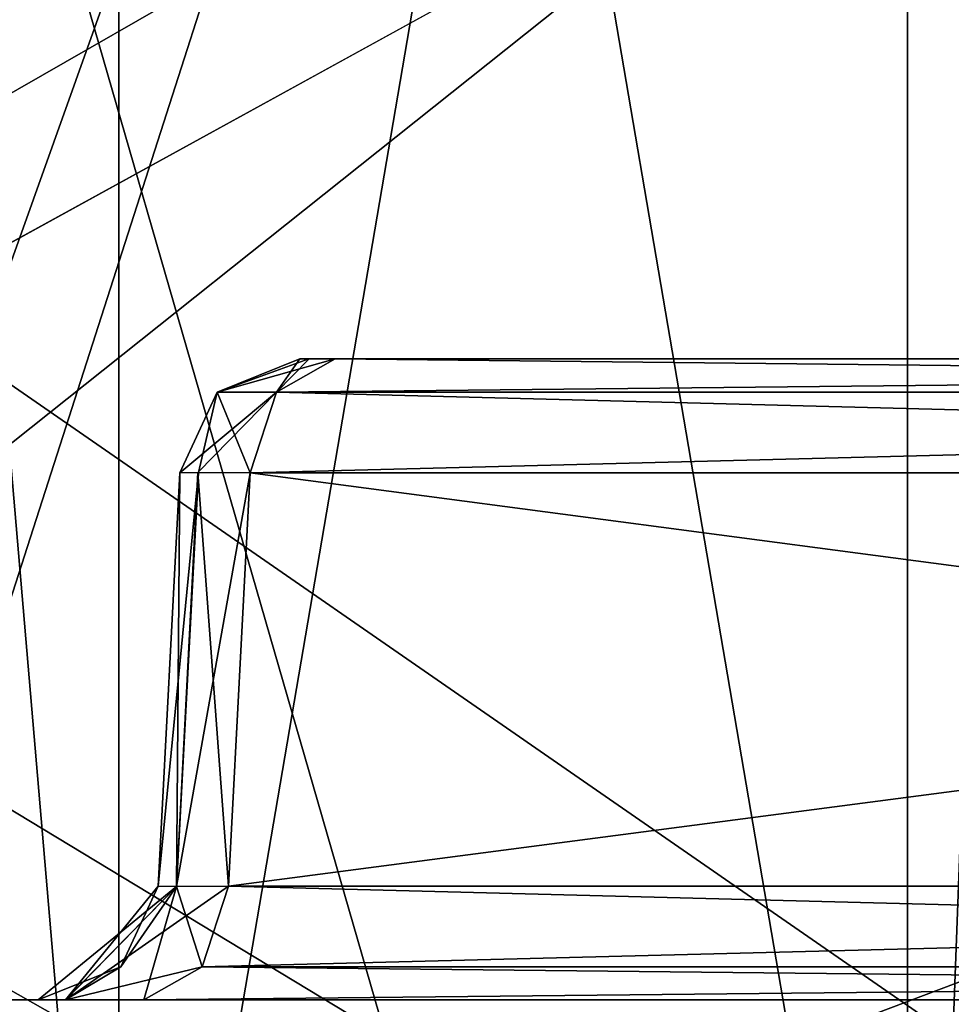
# Model space of a CAD drawing. Header units: inches. Extents: x -11.1 to 11.1, y -2.2 to 7.8.
# Tile 246 of 656: x -7.781 to -7.664, y -1.231 to -1.108. Entities that reach past the tile are written whole.
import ezdxf

# ---------------------------------------------------------------- set-up
doc = ezdxf.new("R2010")
doc.units = ezdxf.units.IN
doc.header["$LTSCALE"] = 93.866667
doc.header["$MEASUREMENT"] = 0
for name, color, linetype in [('11222', 7, 'CONTINUOUS'), ('11223', 7, 'CONTINUOUS'), ('11228', 7, 'CONTINUOUS'), ('11229', 7, 'CONTINUOUS'), ('11246', 7, 'CONTINUOUS'), ('11247', 7, 'CONTINUOUS'), ('11257', 7, 'CONTINUOUS'), ('11258', 7, 'CONTINUOUS'), ('11277', 7, 'CONTINUOUS'), ('11278', 7, 'CONTINUOUS'), ('11279', 7, 'CONTINUOUS'), ('11280', 7, 'CONTINUOUS'), ('11304', 7, 'CONTINUOUS'), ('11305', 7, 'CONTINUOUS'), ('11306', 7, 'CONTINUOUS'), ('11307', 7, 'CONTINUOUS'), ('11325', 7, 'CONTINUOUS'), ('11326', 7, 'CONTINUOUS'), ('11327', 7, 'CONTINUOUS'), ('11328', 7, 'CONTINUOUS'), ('11352', 7, 'CONTINUOUS'), ('11353', 7, 'CONTINUOUS'), ('11354', 7, 'CONTINUOUS'), ('11355', 7, 'CONTINUOUS'), ('2355', 7, 'CONTINUOUS'), ('2714', 7, 'CONTINUOUS'), ('2716', 7, 'CONTINUOUS'), ('2733', 7, 'CONTINUOUS'), ('2735', 7, 'CONTINUOUS'), ('3995', 7, 'CONTINUOUS'), ('4272', 7, 'CONTINUOUS'), ('4293', 7, 'CONTINUOUS'), ('4295', 7, 'CONTINUOUS'), ('4494', 7, 'CONTINUOUS'), ('4499', 7, 'CONTINUOUS'), ('4508', 7, 'CONTINUOUS'), ('4517', 7, 'CONTINUOUS'), ('4531', 7, 'CONTINUOUS'), ('4540', 7, 'CONTINUOUS'), ('5694', 7, 'CONTINUOUS'), ('6562', 7, 'CONTINUOUS'), ('6841', 7, 'CONTINUOUS'), ('6914', 7, 'CONTINUOUS'), ('6916', 7, 'CONTINUOUS')]:
    doc.layers.add(name, color=color, linetype=linetype)

msp = doc.modelspace()

# ---------------------------------------------------------------- linework, layer by layer
at = {"layer": '11222', "linetype": 'Continuous'}
for points in [[(-7.36162, -1.21579, -0.18783), (-7.75467, -1.21579, -0.58088), (-7.3605, -1.16421, -0.19053), (-7.36162, -1.21579, -0.18783)], [(-7.3605, -1.16421, -0.19053), (-7.75467, -1.21579, -0.58088), (-7.75197, -1.16421, -0.582), (-7.3605, -1.16421, -0.19053)]]:
    msp.add_3dface(points, dxfattribs=at)
at = {"layer": '11223', "linetype": 'Continuous'}
for points in [[(-7.75467, -1.21579, -3.01912), (-7.36162, -1.21579, -3.41217), (-7.75197, -1.16421, -3.018), (-7.75467, -1.21579, -3.01912)], [(-7.75197, -1.16421, -3.018), (-7.36162, -1.21579, -3.41217), (-7.3605, -1.16421, -3.40947), (-7.75197, -1.16421, -3.018)]]:
    msp.add_3dface(points, dxfattribs=at)
at = {"layer": '11228', "linetype": 'Continuous'}
for points in [[(-7.36162, -1.21579, 3.41217), (-7.75467, -1.21579, 3.01912), (-7.3605, -1.16421, 3.40947), (-7.36162, -1.21579, 3.41217)], [(-7.3605, -1.16421, 3.40947), (-7.75467, -1.21579, 3.01912), (-7.75197, -1.16421, 3.018), (-7.3605, -1.16421, 3.40947)]]:
    msp.add_3dface(points, dxfattribs=at)
at = {"layer": '11229', "linetype": 'Continuous'}
for points in [[(-7.75467, -1.21579, 0.58088), (-7.36162, -1.21579, 0.18783), (-7.75197, -1.16421, 0.582), (-7.75467, -1.21579, 0.58088)], [(-7.75197, -1.16421, 0.582), (-7.36162, -1.21579, 0.18783), (-7.3605, -1.16421, 0.19053), (-7.75197, -1.16421, 0.582)]]:
    msp.add_3dface(points, dxfattribs=at)
at = {"layer": '11246', "linetype": 'Continuous'}
for points in [[(-7.76345, -1.21579, -0.60206), (-7.76074, -1.16421, -0.60318), (-7.75842, -1.16415, -0.59161), (-7.76345, -1.21579, -0.60206)], [(-7.76115, -1.21585, -0.59054), (-7.76345, -1.21579, -0.60206), (-7.75842, -1.16415, -0.59161), (-7.76115, -1.21585, -0.59054)], [(-7.75197, -1.16421, -0.582), (-7.76115, -1.21585, -0.59054), (-7.75842, -1.16415, -0.59161), (-7.75197, -1.16421, -0.582)], [(-7.75197, -1.16421, -0.582), (-7.75467, -1.21579, -0.58088), (-7.76115, -1.21585, -0.59054), (-7.75197, -1.16421, -0.582)]]:
    msp.add_3dface(points, dxfattribs=at)
at = {"layer": '11247', "linetype": 'Continuous'}
for points in [[(-7.76074, -1.16421, -2.99682), (-7.76345, -1.21579, -2.99794), (-7.76119, -1.21585, -3.00935), (-7.76074, -1.16421, -2.99682)], [(-7.76074, -1.16421, -2.99682), (-7.76119, -1.21585, -3.00935), (-7.7585, -1.16415, -3.00818), (-7.76074, -1.16421, -2.99682)], [(-7.76119, -1.21585, -3.00935), (-7.75467, -1.21579, -3.01912), (-7.7585, -1.16415, -3.00818), (-7.76119, -1.21585, -3.00935)], [(-7.75467, -1.21579, -3.01912), (-7.75197, -1.16421, -3.018), (-7.7585, -1.16415, -3.00818), (-7.75467, -1.21579, -3.01912)]]:
    msp.add_3dface(points, dxfattribs=at)
at = {"layer": '11257', "linetype": 'Continuous'}
for points in [[(-7.76345, -1.21579, 2.99794), (-7.76074, -1.16421, 2.99682), (-7.75842, -1.16415, 3.00839), (-7.76345, -1.21579, 2.99794)], [(-7.76115, -1.21585, 3.00946), (-7.76345, -1.21579, 2.99794), (-7.75842, -1.16415, 3.00839), (-7.76115, -1.21585, 3.00946)], [(-7.75197, -1.16421, 3.018), (-7.76115, -1.21585, 3.00946), (-7.75842, -1.16415, 3.00839), (-7.75197, -1.16421, 3.018)], [(-7.75197, -1.16421, 3.018), (-7.75467, -1.21579, 3.01912), (-7.76115, -1.21585, 3.00946), (-7.75197, -1.16421, 3.018)]]:
    msp.add_3dface(points, dxfattribs=at)
at = {"layer": '11258', "linetype": 'Continuous'}
for points in [[(-7.76074, -1.16421, 0.60318), (-7.76345, -1.21579, 0.60206), (-7.76119, -1.21585, 0.59065), (-7.76074, -1.16421, 0.60318)], [(-7.76074, -1.16421, 0.60318), (-7.76119, -1.21585, 0.59065), (-7.7585, -1.16415, 0.59182), (-7.76074, -1.16421, 0.60318)], [(-7.76119, -1.21585, 0.59065), (-7.75467, -1.21579, 0.58088), (-7.7585, -1.16415, 0.59182), (-7.76119, -1.21585, 0.59065)], [(-7.75467, -1.21579, 0.58088), (-7.75197, -1.16421, 0.582), (-7.7585, -1.16415, 0.59182), (-7.75467, -1.21579, 0.58088)]]:
    msp.add_3dface(points, dxfattribs=at)
at = {"layer": '11277', "linetype": 'Continuous'}
for points in [[(-7.75467, -1.21579, -0.58088), (-7.36492, -1.22588, -0.18454), (-7.75796, -1.22588, -0.57758), (-7.75467, -1.21579, -0.58088)], [(-7.75467, -1.21579, -0.58088), (-7.36162, -1.21579, -0.18783), (-7.36492, -1.22588, -0.18454), (-7.75467, -1.21579, -0.58088)], [(-7.37222, -1.23, -0.17724), (-7.76526, -1.23, -0.57028), (-7.75796, -1.22588, -0.57758), (-7.37222, -1.23, -0.17724)], [(-7.36492, -1.22588, -0.18454), (-7.37222, -1.23, -0.17724), (-7.75796, -1.22588, -0.57758), (-7.36492, -1.22588, -0.18454)]]:
    msp.add_3dface(points, dxfattribs=at)
at = {"layer": '11278', "linetype": 'Continuous'}
for points in [[(-7.77497, -1.23, -0.58478), (-7.77843, -1.23, -0.60206), (-7.76115, -1.21585, -0.59054), (-7.77497, -1.23, -0.58478)], [(-7.76115, -1.21585, -0.59054), (-7.77843, -1.23, -0.60206), (-7.7681, -1.22588, -0.60206), (-7.76115, -1.21585, -0.59054)], [(-7.75467, -1.21579, -0.58088), (-7.77497, -1.23, -0.58478), (-7.76115, -1.21585, -0.59054), (-7.75467, -1.21579, -0.58088)], [(-7.77497, -1.23, -0.58478), (-7.75467, -1.21579, -0.58088), (-7.75796, -1.22588, -0.57758), (-7.77497, -1.23, -0.58478)], [(-7.76345, -1.21579, -0.60206), (-7.76115, -1.21585, -0.59054), (-7.7681, -1.22588, -0.60206), (-7.76345, -1.21579, -0.60206)], [(-7.76526, -1.23, -0.57028), (-7.77497, -1.23, -0.58478), (-7.75796, -1.22588, -0.57758), (-7.76526, -1.23, -0.57028)]]:
    msp.add_3dface(points, dxfattribs=at)
at = {"layer": '11279', "linetype": 'Continuous'}
for points in [[(-7.76345, -1.21579, -2.99794), (-7.77504, -1.23, -3.01506), (-7.76119, -1.21585, -3.00935), (-7.76345, -1.21579, -2.99794)], [(-7.77504, -1.23, -3.01506), (-7.76345, -1.21579, -2.99794), (-7.7681, -1.22588, -2.99794), (-7.77504, -1.23, -3.01506)], [(-7.77504, -1.23, -3.01506), (-7.76526, -1.23, -3.02972), (-7.76119, -1.21585, -3.00935), (-7.77504, -1.23, -3.01506)], [(-7.76119, -1.21585, -3.00935), (-7.76526, -1.23, -3.02972), (-7.75796, -1.22588, -3.02242), (-7.76119, -1.21585, -3.00935)], [(-7.75467, -1.21579, -3.01912), (-7.76119, -1.21585, -3.00935), (-7.75796, -1.22588, -3.02242), (-7.75467, -1.21579, -3.01912)], [(-7.77843, -1.23, -2.99794), (-7.77504, -1.23, -3.01506), (-7.7681, -1.22588, -2.99794), (-7.77843, -1.23, -2.99794)]]:
    msp.add_3dface(points, dxfattribs=at)
at = {"layer": '11280', "linetype": 'Continuous'}
for points in [[(-7.36162, -1.21579, -3.41217), (-7.75467, -1.21579, -3.01912), (-7.75796, -1.22588, -3.02242), (-7.36162, -1.21579, -3.41217)], [(-7.36162, -1.21579, -3.41217), (-7.75796, -1.22588, -3.02242), (-7.36492, -1.22588, -3.41546), (-7.36162, -1.21579, -3.41217)], [(-7.76526, -1.23, -3.02972), (-7.37222, -1.23, -3.42276), (-7.36492, -1.22588, -3.41546), (-7.76526, -1.23, -3.02972)], [(-7.75796, -1.22588, -3.02242), (-7.76526, -1.23, -3.02972), (-7.36492, -1.22588, -3.41546), (-7.75796, -1.22588, -3.02242)]]:
    msp.add_3dface(points, dxfattribs=at)
at = {"layer": '11304', "linetype": 'Continuous'}
for points in [[(-7.75467, -1.21579, 3.01912), (-7.36492, -1.22588, 3.41546), (-7.75796, -1.22588, 3.02242), (-7.75467, -1.21579, 3.01912)], [(-7.75467, -1.21579, 3.01912), (-7.36162, -1.21579, 3.41217), (-7.36492, -1.22588, 3.41546), (-7.75467, -1.21579, 3.01912)], [(-7.37222, -1.23, 3.42276), (-7.76526, -1.23, 3.02972), (-7.75796, -1.22588, 3.02242), (-7.37222, -1.23, 3.42276)], [(-7.36492, -1.22588, 3.41546), (-7.37222, -1.23, 3.42276), (-7.75796, -1.22588, 3.02242), (-7.36492, -1.22588, 3.41546)]]:
    msp.add_3dface(points, dxfattribs=at)
at = {"layer": '11305', "linetype": 'Continuous'}
for points in [[(-7.77497, -1.23, 3.01522), (-7.77843, -1.23, 2.99794), (-7.76115, -1.21585, 3.00946), (-7.77497, -1.23, 3.01522)], [(-7.76115, -1.21585, 3.00946), (-7.77843, -1.23, 2.99794), (-7.7681, -1.22588, 2.99794), (-7.76115, -1.21585, 3.00946)], [(-7.75467, -1.21579, 3.01912), (-7.77497, -1.23, 3.01522), (-7.76115, -1.21585, 3.00946), (-7.75467, -1.21579, 3.01912)], [(-7.77497, -1.23, 3.01522), (-7.75467, -1.21579, 3.01912), (-7.75796, -1.22588, 3.02242), (-7.77497, -1.23, 3.01522)], [(-7.76345, -1.21579, 2.99794), (-7.76115, -1.21585, 3.00946), (-7.7681, -1.22588, 2.99794), (-7.76345, -1.21579, 2.99794)], [(-7.76526, -1.23, 3.02972), (-7.77497, -1.23, 3.01522), (-7.75796, -1.22588, 3.02242), (-7.76526, -1.23, 3.02972)]]:
    msp.add_3dface(points, dxfattribs=at)
at = {"layer": '11306', "linetype": 'Continuous'}
for points in [[(-7.76345, -1.21579, 0.60206), (-7.77504, -1.23, 0.58494), (-7.76119, -1.21585, 0.59065), (-7.76345, -1.21579, 0.60206)], [(-7.77504, -1.23, 0.58494), (-7.76345, -1.21579, 0.60206), (-7.7681, -1.22588, 0.60206), (-7.77504, -1.23, 0.58494)], [(-7.77504, -1.23, 0.58494), (-7.76526, -1.23, 0.57028), (-7.76119, -1.21585, 0.59065), (-7.77504, -1.23, 0.58494)], [(-7.76119, -1.21585, 0.59065), (-7.76526, -1.23, 0.57028), (-7.75796, -1.22588, 0.57758), (-7.76119, -1.21585, 0.59065)], [(-7.75467, -1.21579, 0.58088), (-7.76119, -1.21585, 0.59065), (-7.75796, -1.22588, 0.57758), (-7.75467, -1.21579, 0.58088)], [(-7.77843, -1.23, 0.60206), (-7.77504, -1.23, 0.58494), (-7.7681, -1.22588, 0.60206), (-7.77843, -1.23, 0.60206)]]:
    msp.add_3dface(points, dxfattribs=at)
at = {"layer": '11307', "linetype": 'Continuous'}
for points in [[(-7.36162, -1.21579, 0.18783), (-7.75467, -1.21579, 0.58088), (-7.75796, -1.22588, 0.57758), (-7.36162, -1.21579, 0.18783)], [(-7.36162, -1.21579, 0.18783), (-7.75796, -1.22588, 0.57758), (-7.36492, -1.22588, 0.18454), (-7.36162, -1.21579, 0.18783)], [(-7.76526, -1.23, 0.57028), (-7.37222, -1.23, 0.17724), (-7.36492, -1.22588, 0.18454), (-7.76526, -1.23, 0.57028)], [(-7.75796, -1.22588, 0.57758), (-7.76526, -1.23, 0.57028), (-7.36492, -1.22588, 0.18454), (-7.75796, -1.22588, 0.57758)]]:
    msp.add_3dface(points, dxfattribs=at)
at = {"layer": '11325', "linetype": 'Continuous'}
for points in [[(-7.74138, -1.15, -0.59259), (-7.35721, -1.15412, -0.19382), (-7.74868, -1.15412, -0.58529), (-7.74138, -1.15, -0.59259)], [(-7.74138, -1.15, -0.59259), (-7.34991, -1.15, -0.20112), (-7.35721, -1.15412, -0.19382), (-7.74138, -1.15, -0.59259)], [(-7.3605, -1.16421, -0.19053), (-7.75197, -1.16421, -0.582), (-7.74868, -1.15412, -0.58529), (-7.3605, -1.16421, -0.19053)], [(-7.35721, -1.15412, -0.19382), (-7.3605, -1.16421, -0.19053), (-7.74868, -1.15412, -0.58529), (-7.35721, -1.15412, -0.19382)]]:
    msp.add_3dface(points, dxfattribs=at)
at = {"layer": '11326', "linetype": 'Continuous'}
for points in [[(-7.75609, -1.15412, -0.60318), (-7.74577, -1.15, -0.60318), (-7.74868, -1.15412, -0.58529), (-7.75609, -1.15412, -0.60318)], [(-7.74577, -1.15, -0.60318), (-7.74461, -1.15, -0.59739), (-7.74868, -1.15412, -0.58529), (-7.74577, -1.15, -0.60318)], [(-7.74461, -1.15, -0.59739), (-7.74138, -1.15, -0.59259), (-7.74868, -1.15412, -0.58529), (-7.74461, -1.15, -0.59739)], [(-7.75842, -1.16415, -0.59161), (-7.76074, -1.16421, -0.60318), (-7.75609, -1.15412, -0.60318), (-7.75842, -1.16415, -0.59161)], [(-7.75197, -1.16421, -0.582), (-7.75842, -1.16415, -0.59161), (-7.75609, -1.15412, -0.60318), (-7.75197, -1.16421, -0.582)], [(-7.75197, -1.16421, -0.582), (-7.75609, -1.15412, -0.60318), (-7.74868, -1.15412, -0.58529), (-7.75197, -1.16421, -0.582)]]:
    msp.add_3dface(points, dxfattribs=at)
at = {"layer": '11327', "linetype": 'Continuous'}
for points in [[(-7.74138, -1.15, -3.00741), (-7.74465, -1.15, -3.0025), (-7.75609, -1.15412, -2.99682), (-7.74138, -1.15, -3.00741)], [(-7.74138, -1.15, -3.00741), (-7.75609, -1.15412, -2.99682), (-7.74868, -1.15412, -3.01471), (-7.74138, -1.15, -3.00741)], [(-7.74465, -1.15, -3.0025), (-7.74577, -1.15, -2.99682), (-7.75609, -1.15412, -2.99682), (-7.74465, -1.15, -3.0025)], [(-7.76074, -1.16421, -2.99682), (-7.7585, -1.16415, -3.00818), (-7.74868, -1.15412, -3.01471), (-7.76074, -1.16421, -2.99682)], [(-7.75609, -1.15412, -2.99682), (-7.76074, -1.16421, -2.99682), (-7.74868, -1.15412, -3.01471), (-7.75609, -1.15412, -2.99682)], [(-7.7585, -1.16415, -3.00818), (-7.75197, -1.16421, -3.018), (-7.74868, -1.15412, -3.01471), (-7.7585, -1.16415, -3.00818)]]:
    msp.add_3dface(points, dxfattribs=at)
at = {"layer": '11328', "linetype": 'Continuous'}
for points in [[(-7.34991, -1.15, -3.39888), (-7.74138, -1.15, -3.00741), (-7.74868, -1.15412, -3.01471), (-7.34991, -1.15, -3.39888)], [(-7.34991, -1.15, -3.39888), (-7.74868, -1.15412, -3.01471), (-7.35721, -1.15412, -3.40618), (-7.34991, -1.15, -3.39888)], [(-7.75197, -1.16421, -3.018), (-7.3605, -1.16421, -3.40947), (-7.35721, -1.15412, -3.40618), (-7.75197, -1.16421, -3.018)], [(-7.74868, -1.15412, -3.01471), (-7.75197, -1.16421, -3.018), (-7.35721, -1.15412, -3.40618), (-7.74868, -1.15412, -3.01471)]]:
    msp.add_3dface(points, dxfattribs=at)
at = {"layer": '11352', "linetype": 'Continuous'}
for points in [[(-7.74138, -1.15, 3.00741), (-7.35721, -1.15412, 3.40618), (-7.74868, -1.15412, 3.01471), (-7.74138, -1.15, 3.00741)], [(-7.74138, -1.15, 3.00741), (-7.34991, -1.15, 3.39888), (-7.35721, -1.15412, 3.40618), (-7.74138, -1.15, 3.00741)], [(-7.3605, -1.16421, 3.40947), (-7.75197, -1.16421, 3.018), (-7.74868, -1.15412, 3.01471), (-7.3605, -1.16421, 3.40947)], [(-7.35721, -1.15412, 3.40618), (-7.3605, -1.16421, 3.40947), (-7.74868, -1.15412, 3.01471), (-7.35721, -1.15412, 3.40618)]]:
    msp.add_3dface(points, dxfattribs=at)
at = {"layer": '11353', "linetype": 'Continuous'}
for points in [[(-7.75609, -1.15412, 2.99682), (-7.74577, -1.15, 2.99682), (-7.74868, -1.15412, 3.01471), (-7.75609, -1.15412, 2.99682)], [(-7.74577, -1.15, 2.99682), (-7.74461, -1.15, 3.00261), (-7.74868, -1.15412, 3.01471), (-7.74577, -1.15, 2.99682)], [(-7.74461, -1.15, 3.00261), (-7.74138, -1.15, 3.00741), (-7.74868, -1.15412, 3.01471), (-7.74461, -1.15, 3.00261)], [(-7.75842, -1.16415, 3.00839), (-7.76074, -1.16421, 2.99682), (-7.75609, -1.15412, 2.99682), (-7.75842, -1.16415, 3.00839)], [(-7.75197, -1.16421, 3.018), (-7.75842, -1.16415, 3.00839), (-7.75609, -1.15412, 2.99682), (-7.75197, -1.16421, 3.018)], [(-7.75197, -1.16421, 3.018), (-7.75609, -1.15412, 2.99682), (-7.74868, -1.15412, 3.01471), (-7.75197, -1.16421, 3.018)]]:
    msp.add_3dface(points, dxfattribs=at)
at = {"layer": '11354', "linetype": 'Continuous'}
for points in [[(-7.74138, -1.15, 0.59259), (-7.74465, -1.15, 0.5975), (-7.75609, -1.15412, 0.60318), (-7.74138, -1.15, 0.59259)], [(-7.74138, -1.15, 0.59259), (-7.75609, -1.15412, 0.60318), (-7.74868, -1.15412, 0.58529), (-7.74138, -1.15, 0.59259)], [(-7.74465, -1.15, 0.5975), (-7.74577, -1.15, 0.60318), (-7.75609, -1.15412, 0.60318), (-7.74465, -1.15, 0.5975)], [(-7.76074, -1.16421, 0.60318), (-7.7585, -1.16415, 0.59182), (-7.74868, -1.15412, 0.58529), (-7.76074, -1.16421, 0.60318)], [(-7.75609, -1.15412, 0.60318), (-7.76074, -1.16421, 0.60318), (-7.74868, -1.15412, 0.58529), (-7.75609, -1.15412, 0.60318)], [(-7.7585, -1.16415, 0.59182), (-7.75197, -1.16421, 0.582), (-7.74868, -1.15412, 0.58529), (-7.7585, -1.16415, 0.59182)]]:
    msp.add_3dface(points, dxfattribs=at)
at = {"layer": '11355', "linetype": 'Continuous'}
for points in [[(-7.34991, -1.15, 0.20112), (-7.74138, -1.15, 0.59259), (-7.74868, -1.15412, 0.58529), (-7.34991, -1.15, 0.20112)], [(-7.34991, -1.15, 0.20112), (-7.74868, -1.15412, 0.58529), (-7.35721, -1.15412, 0.19382), (-7.34991, -1.15, 0.20112)], [(-7.75197, -1.16421, 0.582), (-7.3605, -1.16421, 0.19053), (-7.35721, -1.15412, 0.19382), (-7.75197, -1.16421, 0.582)], [(-7.74868, -1.15412, 0.58529), (-7.75197, -1.16421, 0.582), (-7.35721, -1.15412, 0.19382), (-7.74868, -1.15412, 0.58529)]]:
    msp.add_3dface(points, dxfattribs=at)
at = {"layer": '2355', "linetype": 'Continuous'}
for points in [[(-7.98314, -1.23, -3.05662), (-7.45662, -1.23, -3.58314), (-7.98314, -1.23, -2.82184), (-7.98314, -1.23, -3.05662)], [(-7.98314, -1.23, -2.82184), (-7.45662, -1.23, -3.58314), (-7.93974, -1.23, -2.76025), (-7.98314, -1.23, -2.82184)], [(-7.98314, -1.23, 3.05662), (-7.91479, -1.23, 2.7), (-7.77843, -1.23, 2.99794), (-7.98314, -1.23, 3.05662)], [(-7.45662, -1.23, 3.58314), (-7.98314, -1.23, 3.05662), (-7.76526, -1.23, 3.02972), (-7.45662, -1.23, 3.58314)], [(-7.76526, -1.23, 3.02972), (-7.98314, -1.23, 3.05662), (-7.77497, -1.23, 3.01522), (-7.76526, -1.23, 3.02972)], [(-7.77497, -1.23, 3.01522), (-7.98314, -1.23, 3.05662), (-7.77843, -1.23, 2.99794), (-7.77497, -1.23, 3.01522)], [(-7.93974, -1.23, -2.76025), (-7.45662, -1.23, -3.58314), (-7.77504, -1.23, -3.01506), (-7.93974, -1.23, -2.76025)], [(-7.91479, -1.23, -2.7), (-7.93974, -1.23, -2.76025), (-7.77504, -1.23, -3.01506), (-7.91479, -1.23, -2.7)], [(-7.91479, -1.23, -0.9), (-7.91479, -1.23, -2.7), (-7.77843, -1.23, -2.99794), (-7.91479, -1.23, -0.9)], [(-7.77843, -1.23, -2.99794), (-7.91479, -1.23, -2.7), (-7.77504, -1.23, -3.01506), (-7.77843, -1.23, -2.99794)], [(-7.91479, -1.23, 0.9), (-7.91479, -1.23, -0.9), (-7.77843, -1.23, -2.99794), (-7.91479, -1.23, 0.9)], [(-7.91479, -1.23, 2.7), (-7.91479, -1.23, 0.9), (-7.77843, -1.23, -2.99794), (-7.91479, -1.23, 2.7)], [(-7.77843, -1.23, -0.60206), (-7.91479, -1.23, 2.7), (-7.77843, -1.23, -2.99794), (-7.77843, -1.23, -0.60206)], [(-7.91479, -1.23, 2.7), (-7.77843, -1.23, -0.60206), (-7.77843, -1.23, 0.60206), (-7.91479, -1.23, 2.7)], [(-7.77843, -1.23, 2.99794), (-7.91479, -1.23, 2.7), (-7.77843, -1.23, 0.60206), (-7.77843, -1.23, 2.99794)], [(-7.77843, -1.23, -0.60206), (-7.77497, -1.23, -0.58478), (-7.77843, -1.23, 0.60206), (-7.77843, -1.23, -0.60206)], [(-7.77843, -1.23, 0.60206), (-7.77497, -1.23, -0.58478), (-7.77504, -1.23, 0.58494), (-7.77843, -1.23, 0.60206)], [(-7.77504, -1.23, -3.01506), (-7.45662, -1.23, -3.58314), (-7.76526, -1.23, -3.02972), (-7.77504, -1.23, -3.01506)], [(-7.77497, -1.23, -0.58478), (-7.76526, -1.23, -0.57028), (-7.77504, -1.23, 0.58494), (-7.77497, -1.23, -0.58478)], [(-7.77504, -1.23, 0.58494), (-7.76526, -1.23, -0.57028), (-7.76526, -1.23, 0.57028), (-7.77504, -1.23, 0.58494)], [(-7.76526, -1.23, -3.02972), (-7.45662, -1.23, -3.58314), (-7.37222, -1.23, -3.42276), (-7.76526, -1.23, -3.02972)], [(-7.37222, -1.23, 3.42276), (-7.45662, -1.23, 3.58314), (-7.76526, -1.23, 3.02972), (-7.37222, -1.23, 3.42276)], [(-7.41503, -1.23, 0.13019), (-7.37835, -1.23, 0.14622), (-7.76526, -1.23, 0.57028), (-7.41503, -1.23, 0.13019)], [(-7.76526, -1.23, 0.57028), (-7.37835, -1.23, 0.14622), (-7.37222, -1.23, 0.17724), (-7.76526, -1.23, 0.57028)], [(-7.42828, -1.23, 0.09629), (-7.41503, -1.23, 0.13019), (-7.76526, -1.23, 0.57028), (-7.42828, -1.23, 0.09629)], [(-7.42828, -1.23, -0.09629), (-7.42828, -1.23, 0.09629), (-7.76526, -1.23, 0.57028), (-7.42828, -1.23, -0.09629)], [(-7.42329, -1.23, -0.11807), (-7.42828, -1.23, -0.09629), (-7.76526, -1.23, 0.57028), (-7.42329, -1.23, -0.11807)], [(-7.40885, -1.23, -0.13584), (-7.42329, -1.23, -0.11807), (-7.76526, -1.23, -0.57028), (-7.40885, -1.23, -0.13584)], [(-7.76526, -1.23, -0.57028), (-7.42329, -1.23, -0.11807), (-7.76526, -1.23, 0.57028), (-7.76526, -1.23, -0.57028)], [(-7.37222, -1.23, -0.17724), (-7.40885, -1.23, -0.13584), (-7.76526, -1.23, -0.57028), (-7.37222, -1.23, -0.17724)]]:
    msp.add_3dface(points, dxfattribs=at)
at = {"layer": '2714', "linetype": 'Continuous'}
for points in [[(-6.93735, -0.57657, -4.57551), (-6.91767, -0.62139, -4.57786), (-8.57837, -1.57343, -4.62775), (-6.93735, -0.57657, -4.57551)], [(-7.08045, -0.61948, -4.57776), (-6.93735, -0.57657, -4.57551), (-8.57837, -1.57343, -4.62775), (-7.08045, -0.61948, -4.57776)], [(-7.12257, -0.63817, -4.57874), (-7.08045, -0.61948, -4.57776), (-8.57837, -1.57343, -4.62775), (-7.12257, -0.63817, -4.57874)], [(-3.93735, -0.62121, -4.57785), (-3.89693, -0.63817, -4.57874), (-8.57837, -1.57343, -4.62775), (-3.93735, -0.62121, -4.57785)], [(-4.10307, -0.63817, -4.57874), (-3.93735, -0.62121, -4.57785), (-8.57837, -1.57343, -4.62775), (-4.10307, -0.63817, -4.57874)], [(-1.93717, -0.62139, -4.57786), (-1.89693, -0.63817, -4.57874), (-8.57837, -1.57343, -4.62775), (-1.93717, -0.62139, -4.57786)], [(-2.10307, -0.63817, -4.57874), (-1.93717, -0.62139, -4.57786), (-8.57837, -1.57343, -4.62775), (-2.10307, -0.63817, -4.57874)], [(-2.91767, -0.62139, -4.57786), (-2.87743, -0.63817, -4.57874), (-8.57837, -1.57343, -4.62775), (-2.91767, -0.62139, -4.57786)], [(-3.12257, -0.63817, -4.57874), (-2.91767, -0.62139, -4.57786), (-8.57837, -1.57343, -4.62775), (-3.12257, -0.63817, -4.57874)], [(-4.91767, -0.62139, -4.57786), (-4.87743, -0.63817, -4.57874), (-8.57837, -1.57343, -4.62775), (-4.91767, -0.62139, -4.57786)], [(-5.12257, -0.63817, -4.57874), (-4.91767, -0.62139, -4.57786), (-8.57837, -1.57343, -4.62775), (-5.12257, -0.63817, -4.57874)], [(-5.93717, -0.62139, -4.57786), (-5.89693, -0.63817, -4.57874), (-8.57837, -1.57343, -4.62775), (-5.93717, -0.62139, -4.57786)], [(-6.10307, -0.63817, -4.57874), (-5.93717, -0.62139, -4.57786), (-8.57837, -1.57343, -4.62775), (-6.10307, -0.63817, -4.57874)], [(-6.91767, -0.62139, -4.57786), (-6.87743, -0.63817, -4.57874), (-8.57837, -1.57343, -4.62775), (-6.91767, -0.62139, -4.57786)], [(5.12257, -0.63817, -4.57874), (5.89693, -0.63817, -4.57874), (-8.57837, -1.57343, -4.62775), (5.12257, -0.63817, -4.57874)], [(-8.57837, -1.57343, -4.62775), (5.89693, -0.63817, -4.57874), (6.10307, -0.63817, -4.57874), (-8.57837, -1.57343, -4.62775)], [(4.87743, -0.63817, -4.57874), (5.12257, -0.63817, -4.57874), (-8.57837, -1.57343, -4.62775), (4.87743, -0.63817, -4.57874)], [(4.10307, -0.63817, -4.57874), (4.87743, -0.63817, -4.57874), (-8.57837, -1.57343, -4.62775), (4.10307, -0.63817, -4.57874)], [(3.89693, -0.63817, -4.57874), (4.10307, -0.63817, -4.57874), (-8.57837, -1.57343, -4.62775), (3.89693, -0.63817, -4.57874)], [(3.12257, -0.63817, -4.57874), (3.89693, -0.63817, -4.57874), (-8.57837, -1.57343, -4.62775), (3.12257, -0.63817, -4.57874)], [(2.87743, -0.63817, -4.57874), (3.12257, -0.63817, -4.57874), (-8.57837, -1.57343, -4.62775), (2.87743, -0.63817, -4.57874)], [(2.10307, -0.63817, -4.57874), (2.87743, -0.63817, -4.57874), (-8.57837, -1.57343, -4.62775), (2.10307, -0.63817, -4.57874)], [(1.89693, -0.63817, -4.57874), (2.10307, -0.63817, -4.57874), (-8.57837, -1.57343, -4.62775), (1.89693, -0.63817, -4.57874)], [(-1.89693, -0.63817, -4.57874), (1.89693, -0.63817, -4.57874), (-8.57837, -1.57343, -4.62775), (-1.89693, -0.63817, -4.57874)], [(-2.87743, -0.63817, -4.57874), (-2.10307, -0.63817, -4.57874), (-8.57837, -1.57343, -4.62775), (-2.87743, -0.63817, -4.57874)], [(-3.89693, -0.63817, -4.57874), (-3.12257, -0.63817, -4.57874), (-8.57837, -1.57343, -4.62775), (-3.89693, -0.63817, -4.57874)], [(-4.87743, -0.63817, -4.57874), (-4.10307, -0.63817, -4.57874), (-8.57837, -1.57343, -4.62775), (-4.87743, -0.63817, -4.57874)], [(-5.89693, -0.63817, -4.57874), (-5.12257, -0.63817, -4.57874), (-8.57837, -1.57343, -4.62775), (-5.89693, -0.63817, -4.57874)], [(-6.87743, -0.63817, -4.57874), (-6.10307, -0.63817, -4.57874), (-8.57837, -1.57343, -4.62775), (-6.87743, -0.63817, -4.57874)], [(-8.52935, -0.63817, -4.57874), (-7.12257, -0.63817, -4.57874), (-8.57837, -1.57343, -4.62775), (-8.52935, -0.63817, -4.57874)], [(8.57837, -1.57343, -4.62775), (-8.57837, -1.57343, -4.62775), (8.52935, -0.63817, -4.57874), (8.57837, -1.57343, -4.62775)], [(8.52935, -0.63817, -4.57874), (-8.57837, -1.57343, -4.62775), (7.12257, -0.63817, -4.57874), (8.52935, -0.63817, -4.57874)], [(7.12257, -0.63817, -4.57874), (-8.57837, -1.57343, -4.62775), (6.87743, -0.63817, -4.57874), (7.12257, -0.63817, -4.57874)], [(6.87743, -0.63817, -4.57874), (-8.57837, -1.57343, -4.62775), (6.10307, -0.63817, -4.57874), (6.87743, -0.63817, -4.57874)]]:
    msp.add_3dface(points, dxfattribs=at)
at = {"layer": '2716', "linetype": 'Continuous'}
for points in [[(-8.57837, -1.57343, 4.62775), (8.57837, -1.57343, 4.62775), (-8.52935, -0.63817, 4.57874), (-8.57837, -1.57343, 4.62775)], [(-8.52935, -0.63817, 4.57874), (8.57837, -1.57343, 4.62775), (-7.12257, -0.63817, 4.57874), (-8.52935, -0.63817, 4.57874)]]:
    msp.add_3dface(points, dxfattribs=at)
at = {"layer": '2733', "linetype": 'Continuous'}
for points in [[(-8.35675, -0.90238, 4.46141), (-7.1258, -0.63817, 4.47526), (-8.32969, -1.20888, 4.44535), (-8.35675, -0.90238, 4.46141)], [(-8.32969, -1.20888, 4.44535), (-7.1258, -0.63817, 4.47526), (-8.30044, -1.57343, 4.42625), (-8.32969, -1.20888, 4.44535)], [(-7.1258, -0.63817, 4.47526), (-7.17481, -1.57343, 4.42625), (-8.30044, -1.57343, 4.42625), (-7.1258, -0.63817, 4.47526)]]:
    msp.add_3dface(points, dxfattribs=at)
at = {"layer": '2735', "linetype": 'Continuous'}
for points in [[(-7.17481, -1.57343, -4.42625), (-7.1258, -0.63817, -4.47526), (-8.52574, -0.63817, -4.47526), (-7.17481, -1.57343, -4.42625)], [(-8.40067, -0.83191, -4.46511), (-7.17481, -1.57343, -4.42625), (-8.52574, -0.63817, -4.47526), (-8.40067, -0.83191, -4.46511)], [(-8.35675, -0.90238, -4.46141), (-7.17481, -1.57343, -4.42625), (-8.40067, -0.83191, -4.46511), (-8.35675, -0.90238, -4.46141)], [(-8.33084, -1.19524, -4.44607), (-7.17481, -1.57343, -4.42625), (-8.35675, -0.90238, -4.46141), (-8.33084, -1.19524, -4.44607)], [(-8.30044, -1.57343, -4.42625), (-7.17481, -1.57343, -4.42625), (-8.33084, -1.19524, -4.44607), (-8.30044, -1.57343, -4.42625)]]:
    msp.add_3dface(points, dxfattribs=at)
at = {"layer": '3995', "linetype": 'Continuous'}
for points in [[(-7.74577, -1.15, 0.60318), (-7.74465, -1.15, 0.5975), (-7.74577, -1.15, 2.99682), (-7.74577, -1.15, 0.60318)], [(-7.74577, -1.15, 2.99682), (-7.74465, -1.15, 0.5975), (-7.74461, -1.15, 3.00261), (-7.74577, -1.15, 2.99682)], [(-7.74577, -1.15, -2.99682), (-7.74465, -1.15, -3.0025), (-7.74577, -1.15, -0.60318), (-7.74577, -1.15, -2.99682)], [(-7.74577, -1.15, -0.60318), (-7.74465, -1.15, -3.0025), (-7.74461, -1.15, -0.59739), (-7.74577, -1.15, -0.60318)], [(-7.74465, -1.15, 0.5975), (-7.74138, -1.15, 0.59259), (-7.74461, -1.15, 3.00261), (-7.74465, -1.15, 0.5975)], [(-7.74465, -1.15, -3.0025), (-7.74138, -1.15, -3.00741), (-7.74461, -1.15, -0.59739), (-7.74465, -1.15, -3.0025)], [(-7.74461, -1.15, 3.00261), (-7.74138, -1.15, 0.59259), (-7.74138, -1.15, 3.00741), (-7.74461, -1.15, 3.00261)], [(-7.74461, -1.15, -0.59739), (-7.74138, -1.15, -3.00741), (-7.74138, -1.15, -0.59259), (-7.74461, -1.15, -0.59739)], [(-7.74138, -1.15, 0.59259), (-7.34991, -1.15, 0.20112), (-7.64951, -1.15, 0.59202), (-7.74138, -1.15, 0.59259)], [(-7.74138, -1.15, 3.00741), (-7.74138, -1.15, 0.59259), (-7.6612, -1.15, 0.62026), (-7.74138, -1.15, 3.00741)], [(-7.6612, -1.15, 0.62026), (-7.74138, -1.15, 0.59259), (-7.65876, -1.15, 0.60649), (-7.6612, -1.15, 0.62026)], [(-7.65876, -1.15, 0.60649), (-7.74138, -1.15, 0.59259), (-7.64951, -1.15, 0.59202), (-7.65876, -1.15, 0.60649)], [(-7.34991, -1.15, 3.39888), (-7.74138, -1.15, 3.00741), (-7.35048, -1.15, 3.30701), (-7.34991, -1.15, 3.39888)], [(-7.35048, -1.15, 3.30701), (-7.74138, -1.15, 3.00741), (-7.64951, -1.15, 3.00798), (-7.35048, -1.15, 3.30701)], [(-7.64951, -1.15, 3.00798), (-7.74138, -1.15, 3.00741), (-7.65751, -1.15, 2.99652), (-7.64951, -1.15, 3.00798)], [(-7.65751, -1.15, 2.99652), (-7.74138, -1.15, 3.00741), (-7.6612, -1.15, 2.97974), (-7.65751, -1.15, 2.99652)], [(-7.6612, -1.15, 2.97974), (-7.74138, -1.15, 3.00741), (-7.6612, -1.15, 0.62026), (-7.6612, -1.15, 2.97974)], [(-7.74138, -1.15, -3.00741), (-7.34991, -1.15, -3.39888), (-7.64951, -1.15, -3.00798), (-7.74138, -1.15, -3.00741)], [(-7.74138, -1.15, -0.59259), (-7.74138, -1.15, -3.00741), (-7.6612, -1.15, -2.97974), (-7.74138, -1.15, -0.59259)], [(-7.6612, -1.15, -2.97974), (-7.74138, -1.15, -3.00741), (-7.65876, -1.15, -2.99351), (-7.6612, -1.15, -2.97974)], [(-7.65876, -1.15, -2.99351), (-7.74138, -1.15, -3.00741), (-7.64951, -1.15, -3.00798), (-7.65876, -1.15, -2.99351)], [(-7.34991, -1.15, -0.20112), (-7.74138, -1.15, -0.59259), (-7.35048, -1.15, -0.29299), (-7.34991, -1.15, -0.20112)], [(-7.35048, -1.15, -0.29299), (-7.74138, -1.15, -0.59259), (-7.64951, -1.15, -0.59202), (-7.35048, -1.15, -0.29299)], [(-7.64951, -1.15, -0.59202), (-7.74138, -1.15, -0.59259), (-7.65751, -1.15, -0.60348), (-7.64951, -1.15, -0.59202)], [(-7.65751, -1.15, -0.60348), (-7.74138, -1.15, -0.59259), (-7.6612, -1.15, -0.62026), (-7.65751, -1.15, -0.60348)], [(-7.6612, -1.15, -0.62026), (-7.74138, -1.15, -0.59259), (-7.6612, -1.15, -2.97974), (-7.6612, -1.15, -0.62026)]]:
    msp.add_3dface(points, dxfattribs=at)
at = {"layer": '4272', "linetype": 'Continuous'}
for points in [[(-7.87264, -0.75843, 3.86557), (-7.8692, -1.45157, 3.91243), (-7.67235, -1.45157, 3.95162), (-7.87264, -0.75843, 3.86557)], [(-7.64642, -0.75843, 3.90822), (-7.87264, -0.75843, 3.86557), (-7.67235, -1.45157, 3.95162), (-7.64642, -0.75843, 3.90822)], [(-7.49937, -1.45157, 3.85069), (-7.64642, -0.75843, 3.90822), (-7.67235, -1.45157, 3.95162), (-7.49937, -1.45157, 3.85069)]]:
    msp.add_3dface(points, dxfattribs=at)
at = {"layer": '4293', "linetype": 'Continuous'}
for points in [[(-7.76837, -0.74453, 3.58744), (-7.8176, -0.74453, 3.6727), (-7.76837, -1.321, 3.58744), (-7.76837, -0.74453, 3.58744)], [(-7.8176, -0.74453, 3.6727), (-7.8176, -1.321, 3.6727), (-7.76837, -1.321, 3.58744), (-7.8176, -0.74453, 3.6727)], [(-7.66992, -0.74453, 3.58744), (-7.76837, -0.74453, 3.58744), (-7.66992, -1.321, 3.58744), (-7.66992, -0.74453, 3.58744)], [(-7.76837, -0.74453, 3.58744), (-7.76837, -1.321, 3.58744), (-7.66992, -1.321, 3.58744), (-7.76837, -0.74453, 3.58744)], [(-7.6207, -0.74453, 3.6727), (-7.66992, -0.74453, 3.58744), (-7.6207, -1.321, 3.6727), (-7.6207, -0.74453, 3.6727)], [(-7.66992, -0.74453, 3.58744), (-7.66992, -1.321, 3.58744), (-7.6207, -1.321, 3.6727), (-7.66992, -0.74453, 3.58744)]]:
    msp.add_3dface(points, dxfattribs=at)
at = {"layer": '4295', "linetype": 'Continuous'}
for points in [[(-7.8176, -0.74453, 3.6727), (-7.76837, -0.74453, 3.75796), (-7.8176, -1.321, 3.6727), (-7.8176, -0.74453, 3.6727)], [(-7.8176, -1.321, 3.6727), (-7.76837, -0.74453, 3.75796), (-7.76837, -1.321, 3.75796), (-7.8176, -1.321, 3.6727)], [(-7.76837, -0.74453, 3.75796), (-7.66992, -0.74453, 3.75796), (-7.76837, -1.321, 3.75796), (-7.76837, -0.74453, 3.75796)], [(-7.66992, -0.74453, 3.75796), (-7.66992, -1.321, 3.75796), (-7.76837, -1.321, 3.75796), (-7.66992, -0.74453, 3.75796)], [(-7.66992, -0.74453, 3.75796), (-7.6207, -0.74453, 3.6727), (-7.66992, -1.321, 3.75796), (-7.66992, -0.74453, 3.75796)], [(-7.6207, -0.74453, 3.6727), (-7.6207, -1.321, 3.6727), (-7.66992, -1.321, 3.75796), (-7.6207, -0.74453, 3.6727)]]:
    msp.add_3dface(points, dxfattribs=at)
at = {"layer": '4494', "linetype": 'Continuous'}
for points in [[(-7.76345, -1.21579, -0.60206), (-7.76345, -1.21579, -2.99794), (-7.76074, -1.16421, -0.60318), (-7.76345, -1.21579, -0.60206)], [(-7.76074, -1.16421, -0.60318), (-7.76345, -1.21579, -2.99794), (-7.76074, -1.16421, -2.99682), (-7.76074, -1.16421, -0.60318)]]:
    msp.add_3dface(points, dxfattribs=at)
at = {"layer": '4499', "linetype": 'Continuous'}
for points in [[(-7.76345, -1.21579, 2.99794), (-7.76345, -1.21579, 0.60206), (-7.76074, -1.16421, 2.99682), (-7.76345, -1.21579, 2.99794)], [(-7.76074, -1.16421, 2.99682), (-7.76345, -1.21579, 0.60206), (-7.76074, -1.16421, 0.60318), (-7.76074, -1.16421, 2.99682)]]:
    msp.add_3dface(points, dxfattribs=at)
at = {"layer": '4508', "linetype": 'Continuous'}
for points in [[(-7.76345, -1.21579, -2.99794), (-7.76345, -1.21579, -0.60206), (-7.7681, -1.22588, -0.60206), (-7.76345, -1.21579, -2.99794)], [(-7.76345, -1.21579, -2.99794), (-7.7681, -1.22588, -0.60206), (-7.7681, -1.22588, -2.99794), (-7.76345, -1.21579, -2.99794)], [(-7.77843, -1.23, -0.60206), (-7.77843, -1.23, -2.99794), (-7.7681, -1.22588, -2.99794), (-7.77843, -1.23, -0.60206)], [(-7.7681, -1.22588, -0.60206), (-7.77843, -1.23, -0.60206), (-7.7681, -1.22588, -2.99794), (-7.7681, -1.22588, -0.60206)]]:
    msp.add_3dface(points, dxfattribs=at)
at = {"layer": '4517', "linetype": 'Continuous'}
for points in [[(-7.76345, -1.21579, 0.60206), (-7.76345, -1.21579, 2.99794), (-7.7681, -1.22588, 2.99794), (-7.76345, -1.21579, 0.60206)], [(-7.76345, -1.21579, 0.60206), (-7.7681, -1.22588, 2.99794), (-7.7681, -1.22588, 0.60206), (-7.76345, -1.21579, 0.60206)], [(-7.77843, -1.23, 2.99794), (-7.77843, -1.23, 0.60206), (-7.7681, -1.22588, 0.60206), (-7.77843, -1.23, 2.99794)], [(-7.7681, -1.22588, 2.99794), (-7.77843, -1.23, 2.99794), (-7.7681, -1.22588, 0.60206), (-7.7681, -1.22588, 2.99794)]]:
    msp.add_3dface(points, dxfattribs=at)
at = {"layer": '4531', "linetype": 'Continuous'}
for points in [[(-7.74577, -1.15, -2.99682), (-7.74577, -1.15, -0.60318), (-7.75609, -1.15412, -0.60318), (-7.74577, -1.15, -2.99682)], [(-7.75609, -1.15412, -2.99682), (-7.74577, -1.15, -2.99682), (-7.75609, -1.15412, -0.60318), (-7.75609, -1.15412, -2.99682)], [(-7.76074, -1.16421, -0.60318), (-7.76074, -1.16421, -2.99682), (-7.75609, -1.15412, -2.99682), (-7.76074, -1.16421, -0.60318)], [(-7.76074, -1.16421, -0.60318), (-7.75609, -1.15412, -2.99682), (-7.75609, -1.15412, -0.60318), (-7.76074, -1.16421, -0.60318)]]:
    msp.add_3dface(points, dxfattribs=at)
at = {"layer": '4540', "linetype": 'Continuous'}
for points in [[(-7.74577, -1.15, 0.60318), (-7.74577, -1.15, 2.99682), (-7.75609, -1.15412, 2.99682), (-7.74577, -1.15, 0.60318)], [(-7.75609, -1.15412, 0.60318), (-7.74577, -1.15, 0.60318), (-7.75609, -1.15412, 2.99682), (-7.75609, -1.15412, 0.60318)], [(-7.76074, -1.16421, 2.99682), (-7.76074, -1.16421, 0.60318), (-7.75609, -1.15412, 0.60318), (-7.76074, -1.16421, 2.99682)], [(-7.76074, -1.16421, 2.99682), (-7.75609, -1.15412, 0.60318), (-7.75609, -1.15412, 2.99682), (-7.76074, -1.16421, 2.99682)]]:
    msp.add_3dface(points, dxfattribs=at)
at = {"layer": '5694', "linetype": 'Continuous'}
for points in [[(-7.98314, -1.23, 3.05662), (-7.46651, -1.23428, 3.59303), (-7.99303, -1.23428, 3.06651), (-7.98314, -1.23, 3.05662)], [(-7.98314, -1.23, 3.05662), (-7.45662, -1.23, 3.58314), (-7.46651, -1.23428, 3.59303), (-7.98314, -1.23, 3.05662)]]:
    msp.add_3dface(points, dxfattribs=at)
at = {"layer": '6562', "linetype": 'Continuous'}
for points in [[(-7.45662, -1.23, -3.58314), (-7.98314, -1.23, -3.05662), (-7.99303, -1.23428, -3.06651), (-7.45662, -1.23, -3.58314)], [(-7.45662, -1.23, -3.58314), (-7.99303, -1.23428, -3.06651), (-7.46651, -1.23428, -3.59303), (-7.45662, -1.23, -3.58314)]]:
    msp.add_3dface(points, dxfattribs=at)
at = {"layer": '6841', "linetype": 'Continuous'}
for points in [[(-7.87527, -1.3997, -3.90525), (-7.8809, -1.35115, -3.89825), (-7.64642, -0.75843, -3.90822), (-7.87527, -1.3997, -3.90525)], [(-7.64642, -0.75843, -3.90822), (-7.8809, -1.35115, -3.89825), (-7.87264, -0.75843, -3.86557), (-7.64642, -0.75843, -3.90822)], [(-7.8692, -1.45157, -3.91243), (-7.87527, -1.3997, -3.90525), (-7.64642, -0.75843, -3.90822), (-7.8692, -1.45157, -3.91243)], [(-7.67236, -1.45157, -3.95162), (-7.8692, -1.45157, -3.91243), (-7.64642, -0.75843, -3.90822), (-7.67236, -1.45157, -3.95162)], [(-7.49937, -1.45157, -3.85069), (-7.67236, -1.45157, -3.95162), (-7.64642, -0.75843, -3.90822), (-7.49937, -1.45157, -3.85069)]]:
    msp.add_3dface(points, dxfattribs=at)
at = {"layer": '6914', "linetype": 'Continuous'}
for points in [[(-7.76837, -0.74453, -3.75796), (-7.8176, -0.74453, -3.6727), (-7.76837, -1.321, -3.75796), (-7.76837, -0.74453, -3.75796)], [(-7.8176, -0.74453, -3.6727), (-7.8176, -1.321, -3.6727), (-7.76837, -1.321, -3.75796), (-7.8176, -0.74453, -3.6727)], [(-7.66992, -0.74453, -3.75796), (-7.76837, -0.74453, -3.75796), (-7.66992, -1.321, -3.75796), (-7.66992, -0.74453, -3.75796)], [(-7.76837, -0.74453, -3.75796), (-7.76837, -1.321, -3.75796), (-7.66992, -1.321, -3.75796), (-7.76837, -0.74453, -3.75796)], [(-7.6207, -0.74453, -3.6727), (-7.66992, -0.74453, -3.75796), (-7.6207, -1.321, -3.6727), (-7.6207, -0.74453, -3.6727)], [(-7.66992, -0.74453, -3.75796), (-7.66992, -1.321, -3.75796), (-7.6207, -1.321, -3.6727), (-7.66992, -0.74453, -3.75796)]]:
    msp.add_3dface(points, dxfattribs=at)
at = {"layer": '6916', "linetype": 'Continuous'}
for points in [[(-7.8176, -0.74453, -3.6727), (-7.76837, -0.74453, -3.58744), (-7.8176, -1.321, -3.6727), (-7.8176, -0.74453, -3.6727)], [(-7.8176, -1.321, -3.6727), (-7.76837, -0.74453, -3.58744), (-7.76837, -1.321, -3.58744), (-7.8176, -1.321, -3.6727)], [(-7.76837, -0.74453, -3.58744), (-7.66992, -0.74453, -3.58744), (-7.76837, -1.321, -3.58744), (-7.76837, -0.74453, -3.58744)], [(-7.66992, -0.74453, -3.58744), (-7.66992, -1.321, -3.58744), (-7.76837, -1.321, -3.58744), (-7.66992, -0.74453, -3.58744)], [(-7.66992, -0.74453, -3.58744), (-7.6207, -0.74453, -3.6727), (-7.66992, -1.321, -3.58744), (-7.66992, -0.74453, -3.58744)], [(-7.6207, -0.74453, -3.6727), (-7.6207, -1.321, -3.6727), (-7.66992, -1.321, -3.58744), (-7.6207, -0.74453, -3.6727)]]:
    msp.add_3dface(points, dxfattribs=at)

doc.saveas('drawing.dxf')
